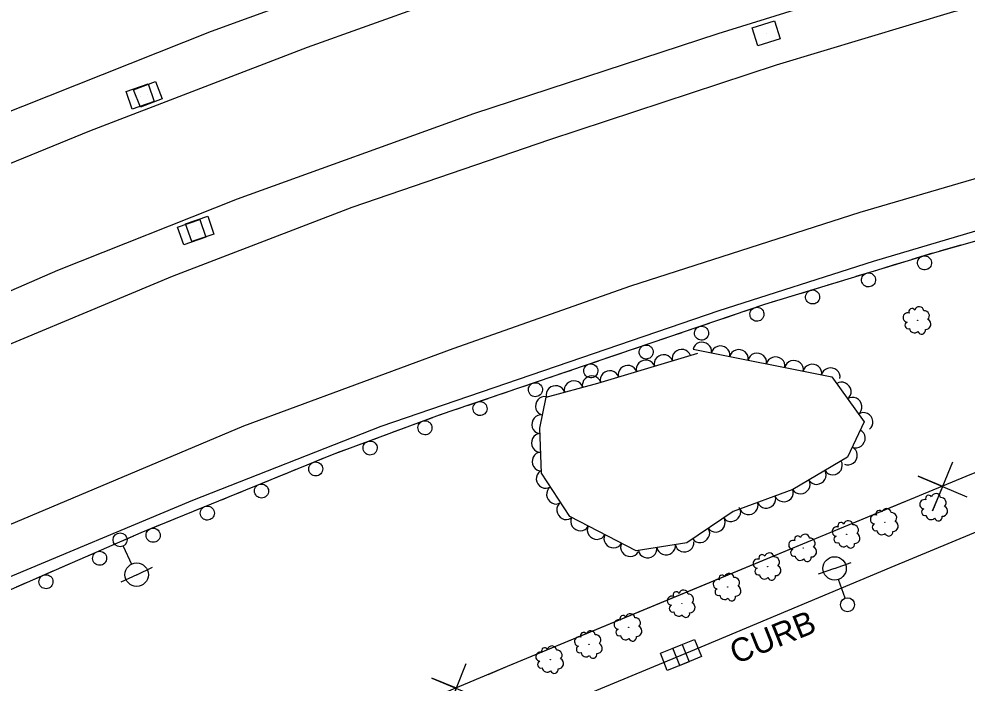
# Model space of a CAD drawing. Extents: x 1722896 to 1754269, y 648279 to 666297.
# Drawn here: x 1743100.9 to 1743303.5, y 651715.9 to 651857.8 of the extents above; entities that cross this region are included whole.
import ezdxf

# ---------------------------------------------------------------- set-up
doc = ezdxf.new("R2010")
doc.units = 0
for name, color, linetype in [('DESIGN - CENTERLINE - Proposed Text', 7, 'Continuous'), ('DESIGN - SCRATCH - User 1', 7, 'Continuous'), ('SURVEY - CENTERLINE - Preliminary Text', 7, 'Continuous'), ('SURVEY - DRAINAGE - Natural Features', 7, 'Continuous'), ('SURVEY - DTM - Breaklines', 7, 'Continuous'), ('SURVEY - VEGETATION - Features with Text', 7, 'Continuous')]:
    doc.layers.add(name, color=color, linetype=linetype)

msp = doc.modelspace()

# ---------------------------------------------------------------- linework, layer by layer
at = {"layer": 'DESIGN - CENTERLINE - Proposed Text'}
for points in [[(1742764.41, 651450.17), (1742800.02, 651470.69), (1742848.99, 651501.21), (1742913.25, 651544.36), (1742965.33, 651580.91), (1743016.71, 651626.74), (1743051.08, 651655.9), (1743084.03, 651669.56), (1743158.65, 651699.91), (1743205.28, 651719.47), (1743303.31, 651760.1), (1743379.89, 651791.05), (1743435.3, 651814.95), (1743513.31, 651847.89)], [(1743300.37, 651763.1), (1743296.14, 651752.69), (1743298.3, 651757.92), (1743293.07, 651760.08), (1743303.44, 651755.71)], [(1743244.04, 651735.53), (1743290.23, 651754.68)], [(1743201.18, 651717.75), (1743205.28, 651719.47), (1743244.04, 651735.53)], [(1743196.44, 651719.99), (1743192.25, 651709.56), (1743194.39, 651714.8), (1743189.16, 651716.94), (1743199.54, 651712.62)]]:
    msp.add_lwpolyline(points, dxfattribs=at)
at = {"layer": 'DESIGN - SCRATCH - User 1'}
for points in [[(1742755.55, 651543.14), (1742778.41, 651559.09), (1742808.58, 651579.65), (1742833.65, 651595.81), (1742873.09, 651619.7), (1742905, 651638.15), (1742946.46, 651661.96), (1742971.38, 651675.21), (1742999.7, 651689.66), (1743049.04, 651713.51), (1743090.8, 651732.25), (1743127.05, 651748.06), (1743167.94, 651764.74), (1743190.81, 651773.2), (1743260.32, 651796.87), (1743296.61, 651807.93), (1743340.35, 651820.28), (1743393.86, 651833.93), (1743409.63, 651836.82), (1743434.84, 651843.26), (1743473.7, 651851.44), (1743517.78, 651859.73), (1743556.47, 651865.7)], [(1743297.73, 651808.25), (1743299.99, 651808.89)], [(1743299.99, 651808.89), (1743302.25, 651809.53)], [(1743291.79, 651806.46), (1743296.19, 651807.81)], [(1743279.84, 651802.82), (1743284.24, 651804.16)], [(1743285.77, 651804.63), (1743288.02, 651805.31)], [(1743288.02, 651805.31), (1743290.26, 651806)], [(1743276.06, 651801.67), (1743278.31, 651802.35)], [(1743267.88, 651799.17), (1743272.28, 651800.51)], [(1743273.81, 651800.98), (1743276.06, 651801.67)], [(1743261.85, 651797.33), (1743264.1, 651798.02)], [(1743264.1, 651798.02), (1743266.35, 651798.7)], [(1743255.97, 651795.39), (1743260.32, 651796.87), (1743260.32, 651796.87)], [(1743250.01, 651793.36), (1743252.23, 651794.11)], [(1743252.23, 651794.11), (1743254.46, 651794.87)], [(1743244.14, 651791.36), (1743248.49, 651792.84)], [(1743238.17, 651789.33), (1743240.4, 651790.08)], [(1743240.4, 651790.08), (1743242.62, 651790.84)], [(1743232.3, 651787.33), (1743236.66, 651788.81)], [(1743226.34, 651785.3), (1743228.56, 651786.06)], [(1743228.56, 651786.06), (1743230.79, 651786.81)], [(1743220.47, 651783.3), (1743224.82, 651784.78)], [(1743214.51, 651781.27), (1743216.73, 651782.03)], [(1743216.73, 651782.03), (1743218.96, 651782.79)], [(1743208.64, 651779.27), (1743212.99, 651780.76)], [(1743202.67, 651777.24), (1743204.9, 651778)], [(1743204.9, 651778), (1743207.12, 651778.76)], [(1743196.8, 651775.24), (1743201.16, 651776.73)], [(1743190.84, 651773.21), (1743193.06, 651773.97)], [(1743193.06, 651773.97), (1743195.29, 651774.73)], [(1743185.03, 651771.06), (1743189.34, 651772.66)], [(1743179.12, 651768.88), (1743181.32, 651769.69)], [(1743181.32, 651769.69), (1743183.52, 651770.51)], [(1743173.3, 651766.72), (1743177.62, 651768.32)], [(1743169.6, 651765.35), (1743171.8, 651766.17)], [(1743161.66, 651762.18), (1743165.92, 651763.92)], [(1743167.4, 651764.52), (1743167.94, 651764.74), (1743169.6, 651765.35)], [(1743158, 651760.69), (1743160.18, 651761.57)], [(1743155.83, 651759.8), (1743158, 651760.69)], [(1743150.09, 651757.46), (1743154.34, 651759.19)], [(1743144.25, 651755.08), (1743146.43, 651755.96)], [(1743146.43, 651755.96), (1743148.6, 651756.85)], [(1743138.51, 651752.74), (1743142.77, 651754.47)], [(1743134.85, 651751.24), (1743137.03, 651752.13)], [(1743126.94, 651748.01), (1743127.05, 651748.06), (1743131.2, 651749.75)], [(1743132.68, 651750.36), (1743134.85, 651751.24)], [(1743123.32, 651746.43), (1743125.47, 651747.37)], [(1743121.16, 651745.49), (1743123.32, 651746.43)], [(1743115.48, 651743.02), (1743119.7, 651744.85)], [(1743109.71, 651740.5), (1743111.86, 651741.44)], [(1743111.86, 651741.44), (1743114.01, 651742.38)], [(1743104.02, 651738.02), (1743108.24, 651739.86)], [(1743100.4, 651736.44), (1743102.56, 651737.38)]]:
    msp.add_lwpolyline(points, dxfattribs=at)
for centre, start, end in [((1743294.41, 651805.69), 220.2199, 220.2101), ((1743282.45, 651802.05), 220.2199, 220.2101), ((1743270.5, 651798.4), 220.2199, 220.2101), ((1743258.61, 651794.7), 222.0597, 222.0498), ((1743246.78, 651790.67), 222.0597, 222.0498), ((1743234.94, 651786.64), 222.0597, 222.0498), ((1743223.11, 651782.62), 222.0597, 222.0498), ((1743211.28, 651778.59), 222.0597, 222.0498), ((1743199.44, 651774.56), 222.0597, 222.0498), ((1743187.68, 651770.45), 223.5753, 223.5655), ((1743175.96, 651766.11), 223.5753, 223.5655), ((1743164.34, 651761.65), 225.4493, 225.4395), ((1743152.76, 651756.93), 225.4493, 225.4395), ((1743141.19, 651752.21), 225.4493, 225.4395), ((1743129.61, 651747.49), 225.4493, 225.4395), ((1743118.17, 651742.55), 226.828, 226.8182), ((1743106.71, 651737.55), 226.828, 226.8182)]:
    msp.add_arc(centre, 1.5, start, end, dxfattribs=at)
at = {"layer": 'SURVEY - CENTERLINE - Preliminary Text'}
for points in [[(1743739.5, 651978.58), (1743679.01, 651974.91), (1743622.71, 651969.23), (1743572.43, 651963.4), (1743519.45, 651955.92), (1743471.96, 651948.17), (1743429.05, 651939.5), (1743385.01, 651929.51), (1743338.73, 651918.36), (1743284.73, 651903.06), (1743239.37, 651889.02), (1743191.84, 651873.3), (1743141.97, 651855.15), (1743078.32, 651829.85), (1743022.91, 651805.7), (1742968.99, 651780.4), (1742918.15, 651754.44), (1742878.3, 651732.61), (1742836.55, 651708.83), (1742793.81, 651683.04), (1742729.85, 651640.34)], [(1743745.59, 651968.56), (1743702.2, 651966.48), (1743661.64, 651962.8), (1743624.91, 651958.75), (1743587.39, 651954.5), (1743548.68, 651949.41), (1743511.11, 651944.13), (1743467.3, 651936.28), (1743416.97, 651926.05), (1743359.97, 651912.6), (1743317.49, 651901.43), (1743273.57, 651888.54), (1743200.78, 651865.49), (1743162.5, 651851.7), (1743116, 651833.85), (1743075.19, 651817.15), (1743046.65, 651804.71), (1742999.1, 651783.58), (1742946.09, 651756.96), (1742901.45, 651733.16), (1742857.56, 651709.19), (1742819.18, 651686.44), (1742770.8, 651655.86), (1742732.89, 651629.95)], [(1742739.16, 651601.84), (1742768.42, 651621.3), (1742809.14, 651647.39), (1742850.01, 651673.28), (1742889.56, 651696.34), (1742926.03, 651716.64), (1742967.88, 651738.94), (1743003.87, 651756.69), (1743053.93, 651780.07), (1743109.26, 651804.15), (1743147.66, 651819.4), (1743198.14, 651837.65), (1743250.32, 651854.71), (1743286.88, 651866.11), (1743334.42, 651879.14), (1743390.79, 651893.38), (1743436.41, 651903.65), (1743483.49, 651913.07), (1743525.14, 651920.01), (1743574.47, 651927.62), (1743632.88, 651934.34), (1743702.3, 651939.85), (1743751.26, 651942.93)], [(1742742.71, 651592.46), (1742764.5, 651607.4), (1742805.2, 651634.28), (1742840.42, 651656.19), (1742874.14, 651676.6), (1742907.07, 651695.07), (1742940.05, 651712.77), (1742986.34, 651736.62), (1743024.11, 651754.68), (1743082.9, 651781.61), (1743133.72, 651802.88), (1743172.13, 651817.62), (1743214.38, 651832.08), (1743262.78, 651847.99), (1743300.68, 651859.4), (1743341.66, 651870.2), (1743403.99, 651886.11), (1743447.4, 651895.51), (1743501.72, 651905.51), (1743577.86, 651917.18), (1743635.43, 651923.88), (1743689.08, 651928.99), (1743737.38, 651931.93)], [(1743098.85, 651749.72), (1743149, 651770.89), (1743193.73, 651787.37), (1743231.63, 651800.75), (1743280.68, 651816.55), (1743325.97, 651829.8), (1743384.77, 651845.28), (1743442.2, 651858.46), (1743468.24, 651863.66), (1743518.37, 651872.52), (1743560.5, 651878.89), (1743614.18, 651886.02), (1743667.64, 651891.67), (1743720.97, 651895.67), (1743778.5, 651897.98)], [(1743775.32, 651887.04), (1743726.68, 651884.9), (1743682.05, 651882.08), (1743629.57, 651877.17), (1743580.41, 651870.98), (1743533.4, 651864.29), (1743482.54, 651855.46), (1743435.93, 651846.31), (1743385.71, 651834.37), (1743332.91, 651820.63), (1743283.43, 651805.98), (1743250.49, 651795.46), (1743178.24, 651770.72), (1743138.01, 651754.94), (1743096.4, 651737.53), (1743053.24, 651717.89), (1743001.73, 651692.94), (1742946.09, 651663.7), (1742875.96, 651624.11), (1742820.34, 651589.33), (1742786.33, 651566.37), (1742754.64, 651544.14)], [(1743204.29, 651706.06), (1743245.32, 651723.09), (1743287.28, 651740.65), (1743322.57, 651755.3), (1743327.94, 651742.46), (1743331.48, 651739.62), (1743333.64, 651740.18), (1743336.93, 651742.04), (1743337.29, 651745.08), (1743331.44, 651758.86), (1743359.2, 651770.3), (1743419.14, 651795.29), (1743423.37, 651784.31), (1743425.9, 651781.08), (1743429.79, 651780.23), (1743444.84, 651786.32), (1743492.62, 651807.03)]]:
    msp.add_lwpolyline(points, dxfattribs=at)
at = {"layer": 'SURVEY - DRAINAGE - Natural Features'}
for p, q in [((1743260.6, 651854.74), (1743260.6, 651854.74)), ((1743126.84, 651841.28), (1743126.84, 651841.28)), ((1743128.49, 651841.71), (1743128.49, 651841.71)), ((1743137.87, 651812.24), (1743137.87, 651812.24)), ((1743139.56, 651812.94), (1743139.56, 651812.94)), ((1743241.04, 651721.37), (1743241.04, 651721.37)), ((1743243.71, 651722.42), (1743243.71, 651722.42))]:
    msp.add_line(p, q, dxfattribs=at)
for points in [[(1743258.81, 651852.08), (1743257.61, 651855.9), (1743262.38, 651857.4), (1743263.58, 651853.59), (1743258.81, 651852.08)], [(1743125.13, 651838.57), (1743123.82, 651842.35), (1743128.55, 651843.99), (1743129.86, 651840.21), (1743125.13, 651838.57)], [(1743126.88, 651838.94), (1743125.44, 651842.67), (1743130.1, 651844.48), (1743131.55, 651840.74), (1743126.88, 651838.94)], [(1743136.19, 651809.52), (1743134.84, 651813.29), (1743139.55, 651814.97), (1743140.9, 651811.2), (1743136.19, 651809.52)], [(1743137.85, 651810.24), (1743136.55, 651814.02), (1743141.28, 651815.64), (1743142.58, 651811.86), (1743137.85, 651810.24)], [(1743242.16, 651719.61), (1743240.63, 651723.31), (1743245.25, 651725.22), (1743246.78, 651721.53), (1743242.16, 651719.61)], [(1743239.46, 651718.59), (1743237.98, 651722.3), (1743242.62, 651724.16), (1743244.11, 651720.44), (1743239.46, 651718.59)]]:
    msp.add_lwpolyline(points, dxfattribs=at)
at = {"layer": 'SURVEY - DTM - Breaklines'}
for p, q in [((1743123.2, 651745.14), (1743125.02, 651741.3)), ((1743275.2, 651740.4), (1743278.73, 651741.66)), ((1743126.09, 651739.05), (1743129.48, 651740.65)), ((1743275.2, 651740.4), (1743271.66, 651739.15)), ((1743126.09, 651739.05), (1743122.71, 651737.44)), ((1743277.46, 651734.04), (1743276.03, 651738.05))]:
    msp.add_line(p, q, dxfattribs=at)
for centre, radius in [((1743122.55, 651746.5), 1.5), ((1743126.09, 651739.05), 2.5), ((1743275.2, 651740.4), 2.5), ((1743277.96, 651732.63), 1.5)]:
    msp.add_circle(centre, radius, dxfattribs=at)
at = {"layer": 'SURVEY - VEGETATION - Features with Text'}
msp.add_lwpolyline([(1743244.95, 651787.24), (1743274.59, 651781.32), (1743281.5, 651771.7), (1743277.96, 651764.14), (1743266.3, 651757.23), (1743253.51, 651752.55), (1743243.65, 651745.87), (1743232.78, 651744.15), (1743218.65, 651751.45), (1743212.55, 651760.72), (1743212.23, 651770.35), (1743213.57, 651777.02), (1743224.62, 651779.99), (1743246, 651786.36)], dxfattribs=at)
for centre in [(1743292.92, 651793.4), (1743296.49, 651753.48), (1743285.94, 651750.24), (1743277.77, 651747.66), (1743268.5, 651744.78), (1743260.88, 651740.78), (1743252.36, 651736.4), (1743242.56, 651732.85), (1743231.18, 651727.78), (1743222.73, 651724.15), (1743214.45, 651720.89)]:
    msp.add_circle(centre, 0.0344, dxfattribs=at)
for centre, radius, start, end in [((1743291.74, 651795.27), 0.677, 29.5433, 208.2889), ((1743293.27, 651795.34), 0.986, 7.4271, 164.216), ((1743290.8, 651794.03), 0.984, 69.564, 262.9836), ((1743294.33, 651794.34), 1.12, 316.4799, 94.0041), ((1743290.96, 651792.36), 0.749, 112.1826, 289.5018), ((1743294.64, 651792.57), 1.12, 267.3757, 63.2142), ((1743292.26, 651791.79), 1.06, 187.4697, 314.3153), ((1743293.79, 651791.28), 0.823, 197.6286, 12.6289), ((1743295.31, 651755.35), 0.677, 29.5433, 208.2889), ((1743296.85, 651755.41), 0.986, 7.4271, 164.216), ((1743297.9, 651754.42), 1.12, 316.4799, 94.0041), ((1743294.37, 651754.11), 0.984, 69.564, 262.9836), ((1743298.21, 651752.65), 1.12, 267.3757, 63.2142), ((1743283.82, 651750.87), 0.984, 69.564, 262.9836), ((1743284.76, 651752.12), 0.677, 29.5433, 208.2889), ((1743286.3, 651752.18), 0.986, 7.4271, 164.216), ((1743287.35, 651751.19), 1.12, 316.4799, 94.0041), ((1743294.53, 651752.44), 0.749, 112.1826, 289.5018), ((1743295.83, 651751.87), 1.06, 187.4697, 314.3153), ((1743297.36, 651751.36), 0.823, 197.6286, 12.6289), ((1743276.59, 651749.54), 0.677, 29.5433, 208.2889), ((1743278.12, 651749.6), 0.986, 7.4271, 164.216), ((1743279.18, 651748.61), 1.12, 316.4799, 94.0041), ((1743283.98, 651749.2), 0.749, 112.1826, 289.5018), ((1743287.66, 651749.42), 1.12, 267.3757, 63.2142), ((1743267.32, 651746.65), 0.677, 29.5433, 208.2889), ((1743268.86, 651746.72), 0.986, 7.4271, 164.216), ((1743275.65, 651748.29), 0.984, 69.564, 262.9836), ((1743275.81, 651746.62), 0.749, 112.1826, 289.5018), ((1743279.49, 651746.84), 1.12, 267.3757, 63.2142), ((1743285.29, 651748.64), 1.06, 187.4697, 314.3153), ((1743286.81, 651748.13), 0.823, 197.6286, 12.6289), ((1743266.38, 651745.41), 0.984, 69.564, 262.9836), ((1743269.91, 651745.73), 1.12, 316.4799, 94.0041), ((1743277.11, 651746.06), 1.06, 187.4697, 314.3153), ((1743278.64, 651745.55), 0.823, 197.6286, 12.6289), ((1743259.7, 651742.66), 0.677, 29.5433, 208.2889), ((1743261.24, 651742.72), 0.986, 7.4271, 164.216), ((1743266.54, 651743.74), 0.749, 112.1826, 289.5018), ((1743270.22, 651743.96), 1.12, 267.3757, 63.2142), ((1743258.76, 651741.41), 0.984, 69.564, 262.9836), ((1743262.29, 651741.73), 1.12, 316.4799, 94.0041), ((1743267.85, 651743.17), 1.06, 187.4697, 314.3153), ((1743269.37, 651742.66), 0.823, 197.6286, 12.6289), ((1743252.71, 651738.34), 0.986, 7.4271, 164.216), ((1743258.92, 651739.74), 0.749, 112.1826, 289.5018), ((1743262.6, 651739.96), 1.12, 267.3757, 63.2142), ((1743250.24, 651737.03), 0.984, 69.564, 262.9836), ((1743251.17, 651738.28), 0.677, 29.5433, 208.2889), ((1743253.77, 651737.35), 1.12, 316.4799, 94.0041), ((1743260.22, 651739.18), 1.06, 187.4697, 314.3153), ((1743261.75, 651738.67), 0.823, 197.6286, 12.6289), ((1743241.38, 651734.72), 0.677, 29.5433, 208.2889), ((1743242.92, 651734.78), 0.986, 7.4271, 164.216), ((1743250.4, 651735.36), 0.749, 112.1826, 289.5018), ((1743254.08, 651735.58), 1.12, 267.3757, 63.2142), ((1743240.44, 651733.48), 0.984, 69.564, 262.9836), ((1743243.97, 651733.79), 1.12, 316.4799, 94.0041), ((1743251.7, 651734.8), 1.06, 187.4697, 314.3153), ((1743253.22, 651734.29), 0.823, 197.6286, 12.6289), ((1743240.6, 651731.81), 0.749, 112.1826, 289.5018), ((1743241.9, 651731.24), 1.06, 187.4697, 314.3153), ((1743244.28, 651732.02), 1.12, 267.3757, 63.2142), ((1743229.06, 651728.41), 0.984, 69.564, 262.9836), ((1743230, 651729.65), 0.677, 29.5433, 208.2889), ((1743231.54, 651729.72), 0.986, 7.4271, 164.216), ((1743232.59, 651728.73), 1.12, 316.4799, 94.0041), ((1743243.43, 651730.73), 0.823, 197.6286, 12.6289), ((1743223.08, 651726.08), 0.986, 7.4271, 164.216), ((1743229.23, 651726.74), 0.749, 112.1826, 289.5018), ((1743232.91, 651726.96), 1.12, 267.3757, 63.2142), ((1743220.61, 651724.77), 0.984, 69.564, 262.9836), ((1743221.55, 651726.02), 0.677, 29.5433, 208.2889), ((1743224.14, 651725.09), 1.12, 316.4799, 94.0041), ((1743230.53, 651726.17), 1.06, 187.4697, 314.3153), ((1743232.05, 651725.67), 0.823, 197.6286, 12.6289), ((1743213.27, 651722.76), 0.677, 29.5433, 208.2889), ((1743214.81, 651722.83), 0.986, 7.4271, 164.216), ((1743220.77, 651723.1), 0.749, 112.1826, 289.5018), ((1743224.45, 651723.32), 1.12, 267.3757, 63.2142), ((1743212.33, 651721.52), 0.984, 69.564, 262.9836), ((1743215.86, 651721.83), 1.12, 316.4799, 94.0041), ((1743216.17, 651720.06), 1.12, 267.3757, 63.2142), ((1743222.07, 651722.54), 1.06, 187.4697, 314.3153), ((1743223.6, 651722.03), 0.823, 197.6286, 12.6289), ((1743212.49, 651719.85), 0.749, 112.1826, 289.5018), ((1743213.79, 651719.28), 1.06, 187.4697, 314.3153), ((1743215.32, 651718.77), 0.823, 197.6286, 12.6289)]:
    msp.add_arc(centre, radius, start, end, dxfattribs=at)
for centre, major_axis in [((1743246.92, 651786.85), (1.96, -0.39)), ((1743250.84, 651786.06), (1.96, -0.39)), ((1743238.63, 651784.16), (1.92, 0.57)), ((1743242.47, 651785.31), (1.92, 0.57)), ((1743254.76, 651785.28), (1.96, -0.39)), ((1743258.68, 651784.5), (1.96, -0.39)), ((1743262.6, 651783.71), (1.96, -0.39)), ((1743230.96, 651781.88), (1.92, 0.57)), ((1743234.8, 651783.02), (1.92, 0.57)), ((1743266.53, 651782.93), (1.96, -0.39)), ((1743270.45, 651782.14), (1.96, -0.39)), ((1743223.29, 651779.63), (1.93, 0.52)), ((1743227.13, 651780.74), (1.92, 0.57)), ((1743274.37, 651781.36), (1.96, -0.39)), ((1743219.43, 651778.59), (1.93, 0.52)), ((1743276.8, 651778.25), (1.17, -1.62)), ((1743215.56, 651777.55), (1.93, 0.52)), ((1743213.19, 651775.12), (0.39, 1.96)), ((1743279.13, 651775), (1.17, -1.62)), ((1743281.46, 651771.75), (1.17, -1.62)), ((1743212.4, 651771.2), (0.39, 1.96)), ((1743279.83, 651768.14), (-0.85, -1.81)), ((1743212.34, 651767.21), (-0.07, 2)), ((1743278.14, 651764.51), (-0.85, -1.81)), ((1743212.47, 651763.22), (-0.07, 2)), ((1743274.88, 651762.31), (-1.72, -1.02)), ((1743213.38, 651759.47), (-1.1, 1.67)), ((1743271.44, 651760.27), (-1.72, -1.02)), ((1743215.58, 651756.12), (-1.1, 1.67)), ((1743267.99, 651758.24), (-1.72, -1.02)), ((1743260.64, 651755.16), (-1.88, -0.69)), ((1743264.39, 651756.54), (-1.88, -0.69)), ((1743217.77, 651752.78), (-1.1, 1.67)), ((1743253.17, 651752.32), (-1.66, -1.12)), ((1743256.88, 651753.78), (-1.88, -0.69)), ((1743220.79, 651750.35), (-1.78, 0.92)), ((1743224.34, 651748.51), (-1.78, 0.92)), ((1743249.86, 651750.08), (-1.66, -1.12)), ((1743227.9, 651746.68), (-1.78, 0.92)), ((1743246.55, 651747.83), (-1.66, -1.12)), ((1743231.45, 651744.84), (-1.78, 0.92)), ((1743239.2, 651745.17), (-1.98, -0.31)), ((1743243.15, 651745.79), (-1.98, -0.31)), ((1743235.25, 651744.54), (-1.98, -0.31))]:
    msp.add_ellipse(centre, major_axis=major_axis, ratio=0.940188, start_param=0, end_param=3.141593, dxfattribs=at)

# ---------------------------------------------------------------- texts
at = {"layer": 'DESIGN - SCRATCH - User 1'}
msp.add_text('CURB', height=5, rotation=21.9163, dxfattribs=at).set_placement((1743254.09, 651719.87))

doc.saveas('drawing.dxf')
